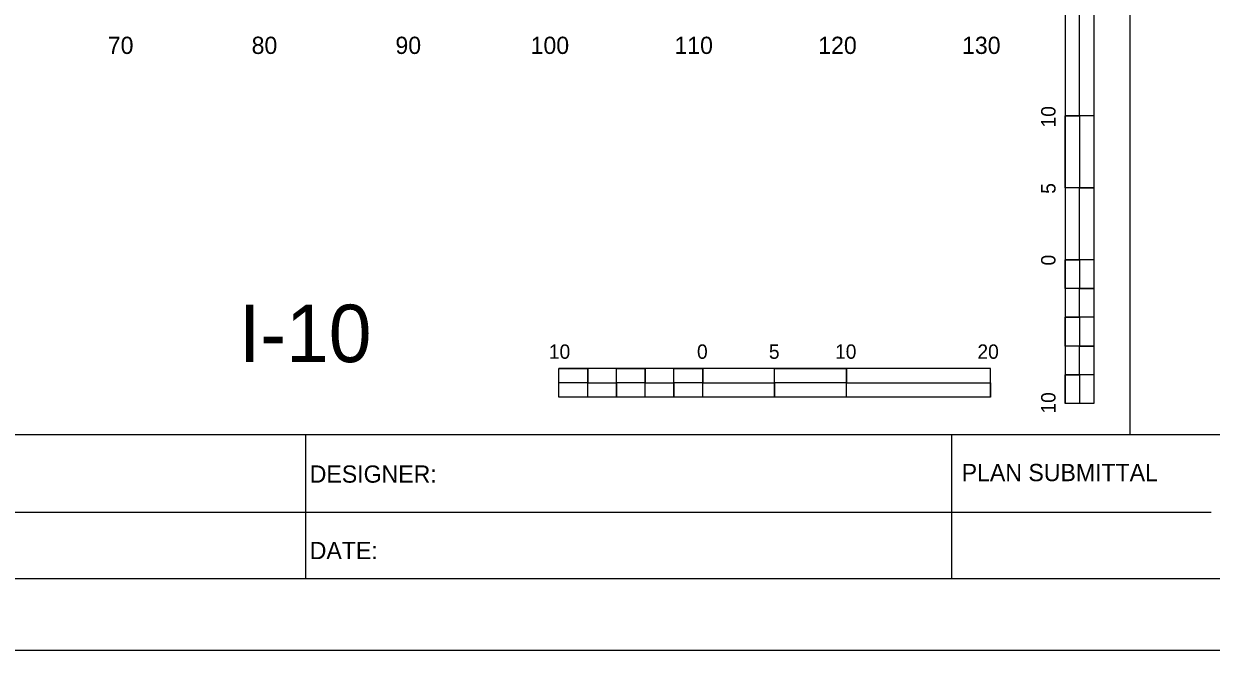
# Model space of a CAD drawing. Extents: x 1797809 to 2198143, y 249608 to 1237864.
# Drawn here: x 2194610.7 to 2194693.3, y 1237118 to 1237161.6 of the extents above; entities that cross this region are included whole.
import ezdxf

# ---------------------------------------------------------------- set-up
doc = ezdxf.new("R2010")
doc.units = 0
for name, color, linetype in [('10', 7, 'Continuous'), ('29', 7, 'Continuous'), ('3', 7, 'Continuous'), ('GSCOLORFILL', 7, 'Continuous'), ('GSOUTLINE', 7, 'Continuous'), ('GSSHT', 7, 'Continuous'), ('Level 33', 7, 'Continuous'), ('Level 45', 7, 'Continuous')]:
    doc.layers.add(name, color=color, linetype=linetype)

msp = doc.modelspace()

# ---------------------------------------------------------------- linework, layer by layer
at = {"layer": '29'}
for p, q in [((2194683.16, 1237165.195), (2194683.16, 1237135.195)), ((2194683.16, 1237165.195), (2194683.16, 1237135.195)), ((2194685.16, 1237165.195), (2194685.16, 1237155.195)), ((2194685.16, 1237165.195), (2194685.16, 1237135.195)), ((2194685.16, 1237165.195), (2194685.16, 1237155.195)), ((2194685.16, 1237165.195), (2194685.16, 1237135.195)), ((2194684.16, 1237155.195), (2194683.16, 1237155.195)), ((2194685.16, 1237155.195), (2194683.16, 1237155.195)), ((2194684.16, 1237155.195), (2194683.16, 1237155.195)), ((2194685.16, 1237155.195), (2194683.16, 1237155.195)), ((2194684.16, 1237155.195), (2194684.16, 1237150.195)), ((2194684.16, 1237155.195), (2194684.16, 1237150.195)), ((2194685.16, 1237150.195), (2194683.16, 1237150.195)), ((2194685.16, 1237150.195), (2194683.16, 1237150.195)), ((2194685.16, 1237150.195), (2194684.16, 1237150.195)), ((2194685.16, 1237150.195), (2194684.16, 1237150.195)), ((2194685.16, 1237150.195), (2194685.16, 1237145.195)), ((2194685.16, 1237150.195), (2194685.16, 1237145.195)), ((2194684.16, 1237145.195), (2194683.16, 1237145.195)), ((2194685.16, 1237145.195), (2194683.16, 1237145.195)), ((2194684.16, 1237145.195), (2194683.16, 1237145.195)), ((2194685.16, 1237145.195), (2194683.16, 1237145.195)), ((2194684.16, 1237145.195), (2194684.16, 1237143.195)), ((2194684.16, 1237145.195), (2194684.16, 1237143.195)), ((2194685.16, 1237143.195), (2194684.16, 1237143.195)), ((2194685.16, 1237143.195), (2194684.16, 1237143.195)), ((2194685.16, 1237143.195), (2194685.16, 1237141.195)), ((2194685.16, 1237143.195), (2194685.16, 1237141.195)), ((2194684.16, 1237141.195), (2194683.16, 1237141.195)), ((2194684.16, 1237141.195), (2194683.16, 1237141.195)), ((2194684.16, 1237141.195), (2194684.16, 1237139.195)), ((2194684.16, 1237141.195), (2194684.16, 1237139.195)), ((2194685.16, 1237139.195), (2194684.16, 1237139.195)), ((2194685.16, 1237139.195), (2194684.16, 1237139.195)), ((2194685.16, 1237139.195), (2194685.16, 1237137.195)), ((2194685.16, 1237139.195), (2194685.16, 1237137.195)), ((2194677.956, 1237137.63), (2194647.956, 1237137.63)), ((2194647.956, 1237135.63), (2194647.956, 1237137.63)), ((2194677.956, 1237137.63), (2194647.956, 1237137.63)), ((2194647.956, 1237135.63), (2194647.956, 1237137.63)), ((2194649.956, 1237136.63), (2194649.956, 1237137.63)), ((2194649.956, 1237136.63), (2194649.956, 1237137.63)), ((2194653.956, 1237136.63), (2194653.956, 1237137.63)), ((2194653.956, 1237136.63), (2194653.956, 1237137.63)), ((2194657.956, 1237136.63), (2194657.956, 1237137.63)), ((2194657.956, 1237135.63), (2194657.956, 1237137.63)), ((2194657.956, 1237136.63), (2194657.956, 1237137.63)), ((2194657.956, 1237135.63), (2194657.956, 1237137.63)), ((2194662.956, 1237135.63), (2194662.956, 1237137.63)), ((2194662.956, 1237135.63), (2194662.956, 1237137.63)), ((2194667.956, 1237136.63), (2194667.956, 1237137.63)), ((2194667.956, 1237135.63), (2194667.956, 1237137.63)), ((2194667.956, 1237136.63), (2194667.956, 1237137.63)), ((2194667.956, 1237135.63), (2194667.956, 1237137.63)), ((2194677.956, 1237135.63), (2194677.956, 1237137.63)), ((2194677.956, 1237135.63), (2194677.956, 1237137.63)), ((2194684.16, 1237137.195), (2194683.16, 1237137.195)), ((2194684.16, 1237137.195), (2194683.16, 1237137.195)), ((2194684.16, 1237137.195), (2194684.16, 1237135.195)), ((2194684.16, 1237137.195), (2194684.16, 1237135.195)), ((2194649.956, 1237136.63), (2194647.956, 1237136.63)), ((2194649.956, 1237136.63), (2194647.956, 1237136.63)), ((2194651.956, 1237135.63), (2194651.956, 1237136.63)), ((2194653.956, 1237136.63), (2194651.956, 1237136.63)), ((2194651.956, 1237135.63), (2194651.956, 1237136.63)), ((2194653.956, 1237136.63), (2194651.956, 1237136.63)), ((2194655.956, 1237135.63), (2194655.956, 1237136.63)), ((2194657.956, 1237136.63), (2194655.956, 1237136.63)), ((2194655.956, 1237135.63), (2194655.956, 1237136.63)), ((2194657.956, 1237136.63), (2194655.956, 1237136.63)), ((2194662.956, 1237135.63), (2194662.956, 1237136.63)), ((2194667.956, 1237136.63), (2194662.956, 1237136.63)), ((2194662.956, 1237135.63), (2194662.956, 1237136.63)), ((2194667.956, 1237136.63), (2194662.956, 1237136.63)), ((2194677.956, 1237135.63), (2194647.956, 1237135.63)), ((2194677.956, 1237135.63), (2194647.956, 1237135.63)), ((2194651.956, 1237135.63), (2194649.956, 1237135.63)), ((2194651.956, 1237135.63), (2194649.956, 1237135.63)), ((2194655.956, 1237135.63), (2194653.956, 1237135.63)), ((2194655.956, 1237135.63), (2194653.956, 1237135.63)), ((2194662.956, 1237135.63), (2194657.956, 1237135.63)), ((2194662.956, 1237135.63), (2194657.956, 1237135.63)), ((2194677.956, 1237135.63), (2194667.956, 1237135.63)), ((2194677.956, 1237135.63), (2194667.956, 1237135.63)), ((2194685.16, 1237135.195), (2194683.16, 1237135.195)), ((2194685.16, 1237135.195), (2194683.16, 1237135.195))]:
    msp.add_line(p, q, dxfattribs=at)
for points in [[(2194684.16, 1237155.195), (2194684.16, 1237165.195), (2194685.16, 1237165.195), (2194685.16, 1237155.195)], [(2194684.16, 1237155.195), (2194684.16, 1237165.195), (2194685.16, 1237165.195), (2194685.16, 1237155.195)], [(2194683.16, 1237150.195), (2194683.16, 1237155.195), (2194684.16, 1237155.195), (2194684.16, 1237150.195)], [(2194683.16, 1237150.195), (2194683.16, 1237155.195), (2194684.16, 1237155.195), (2194684.16, 1237150.195)], [(2194684.16, 1237145.195), (2194684.16, 1237150.195), (2194685.16, 1237150.195), (2194685.16, 1237145.195)], [(2194684.16, 1237145.195), (2194684.16, 1237150.195), (2194685.16, 1237150.195), (2194685.16, 1237145.195)], [(2194683.16, 1237143.195), (2194683.16, 1237145.195), (2194684.16, 1237145.195), (2194684.16, 1237143.195)], [(2194683.16, 1237143.195), (2194683.16, 1237145.195), (2194684.16, 1237145.195), (2194684.16, 1237143.195)], [(2194684.16, 1237141.195), (2194684.16, 1237143.195), (2194685.16, 1237143.195), (2194685.16, 1237141.195)], [(2194684.16, 1237141.195), (2194684.16, 1237143.195), (2194685.16, 1237143.195), (2194685.16, 1237141.195)], [(2194683.16, 1237139.195), (2194683.16, 1237141.195), (2194684.16, 1237141.195), (2194684.16, 1237139.195)], [(2194683.16, 1237139.195), (2194683.16, 1237141.195), (2194684.16, 1237141.195), (2194684.16, 1237139.195)], [(2194684.16, 1237137.195), (2194684.16, 1237139.195), (2194685.16, 1237139.195), (2194685.16, 1237137.195)], [(2194684.16, 1237137.195), (2194684.16, 1237139.195), (2194685.16, 1237139.195), (2194685.16, 1237137.195)], [(2194647.956, 1237137.63), (2194649.956, 1237137.63), (2194649.956, 1237136.63), (2194647.956, 1237136.63)], [(2194647.956, 1237137.63), (2194649.956, 1237137.63), (2194649.956, 1237136.63), (2194647.956, 1237136.63)], [(2194651.956, 1237137.63), (2194653.956, 1237137.63), (2194653.956, 1237136.63), (2194651.956, 1237136.63)], [(2194651.956, 1237137.63), (2194653.956, 1237137.63), (2194653.956, 1237136.63), (2194651.956, 1237136.63)], [(2194655.956, 1237137.63), (2194657.956, 1237137.63), (2194657.956, 1237136.63), (2194655.956, 1237136.63)], [(2194655.956, 1237137.63), (2194657.956, 1237137.63), (2194657.956, 1237136.63), (2194655.956, 1237136.63)], [(2194662.956, 1237137.63), (2194667.956, 1237137.63), (2194667.956, 1237136.63), (2194662.956, 1237136.63)], [(2194662.956, 1237137.63), (2194667.956, 1237137.63), (2194667.956, 1237136.63), (2194662.956, 1237136.63)], [(2194683.16, 1237135.195), (2194683.16, 1237137.195), (2194684.16, 1237137.195), (2194684.16, 1237135.195)], [(2194683.16, 1237135.195), (2194683.16, 1237137.195), (2194684.16, 1237137.195), (2194684.16, 1237135.195)], [(2194649.956, 1237136.63), (2194651.956, 1237136.63), (2194651.956, 1237135.63), (2194649.956, 1237135.63)], [(2194649.956, 1237136.63), (2194651.956, 1237136.63), (2194651.956, 1237135.63), (2194649.956, 1237135.63)], [(2194653.956, 1237136.63), (2194655.956, 1237136.63), (2194655.956, 1237135.63), (2194653.956, 1237135.63)], [(2194653.956, 1237136.63), (2194655.956, 1237136.63), (2194655.956, 1237135.63), (2194653.956, 1237135.63)], [(2194657.956, 1237136.63), (2194662.956, 1237136.63), (2194662.956, 1237135.63), (2194657.956, 1237135.63)], [(2194657.956, 1237136.63), (2194662.956, 1237136.63), (2194662.956, 1237135.63), (2194657.956, 1237135.63)], [(2194667.956, 1237136.63), (2194677.956, 1237136.63), (2194677.956, 1237135.63), (2194667.956, 1237135.63)], [(2194667.956, 1237136.63), (2194677.956, 1237136.63), (2194677.956, 1237135.63), (2194667.956, 1237135.63)]]:
    msp.add_lwpolyline(points, close=True, dxfattribs=at)
at = {"layer": '3'}
msp.add_line((2194687.688, 1237133.046), (2194687.688, 1237228.046), dxfattribs=at)
at = {"layer": 'GSCOLORFILL'}
for p, q in [((2194630.353, 1237123.036), (2194630.353, 1237133.046)), ((2194675.278, 1237123.036), (2194675.278, 1237133.046)), ((2194537.688, 1237127.646), (2194693.316, 1237127.646))]:
    msp.add_line(p, q, dxfattribs=at)
msp.add_lwpolyline([(2194525.191, 1237123.036), (2194847.691, 1237123.036), (2194847.691, 1237333.036), (2194525.191, 1237333.036)], close=True, dxfattribs=at)
at = {"layer": 'GSSHT'}
msp.add_lwpolyline([(2194512.691, 1237118.036), (2194852.691, 1237118.036), (2194852.691, 1237338.036), (2194512.691, 1237338.036)], close=True, dxfattribs=at)
at = {"layer": 'Level 45'}
msp.add_lwpolyline([(2194537.688, 1237133.046), (2194837.688, 1237133.046), (2194837.688, 1237323.046), (2194537.688, 1237323.046)], close=True, dxfattribs=at)

# ---------------------------------------------------------------- texts
at = {"layer": '10'}
for s, p in [('70', (2194616.587, 1237159.506)), ('80', (2194626.587, 1237159.506)), ('90', (2194636.587, 1237159.506)), ('100', (2194645.987, 1237159.506)), ('110', (2194655.987, 1237159.506)), ('120', (2194665.987, 1237159.506)), ('130', (2194675.987, 1237159.506))]:
    msp.add_text(s, height=1.2, dxfattribs=at).set_placement(p)
at = {"layer": '29'}
for s, height, rotation, p in [('10', 0.9991, 90.0572, (2194682.486, 1237154.395)), ('10', 0.9991, 90.0572, (2194682.486, 1237154.395)), ('5', 1, 90.0572, (2194682.486, 1237149.78)), ('5', 1, 90.0572, (2194682.486, 1237149.78)), ('0', 1, 90.0572, (2194682.486, 1237144.795)), ('0', 1, 90.0572, (2194682.486, 1237144.795)), ('10', 0.9991, 0.0572, (2194647.256, 1237138.305)), ('10', 0.9991, 0.0572, (2194647.256, 1237138.305)), ('0', 1, 0.0572, (2194657.556, 1237138.304)), ('0', 1, 0.0572, (2194657.556, 1237138.304)), ('5', 0.999, 0.0572, (2194662.557, 1237138.304)), ('5', 0.999, 0.0572, (2194662.557, 1237138.304)), ('10', 0.9991, 0.0572, (2194667.156, 1237138.305)), ('10', 0.9991, 0.0572, (2194667.156, 1237138.305)), ('20', 0.9991, 0.0572, (2194677.056, 1237138.305)), ('20', 0.9991, 0.0572, (2194677.056, 1237138.305)), ('10', 0.9991, 90.0572, (2194682.486, 1237134.495)), ('10', 0.9991, 90.0572, (2194682.486, 1237134.495))]:
    msp.add_text(s, height=height, rotation=rotation, dxfattribs=at).set_placement(p)
at = {"layer": 'GSOUTLINE'}
for s, p in [('DESIGNER:', (2194630.63, 1237129.69)), ('PLAN SUBMITTAL', (2194675.963, 1237129.795)), ('DATE:', (2194630.63, 1237124.371))]:
    msp.add_text(s, height=1.2, rotation=360, dxfattribs=at).set_placement(p)
at = {"layer": 'Level 33'}
msp.add_text('I-10', height=3.9977, rotation=360, dxfattribs=at).set_placement((2194625.712, 1237138.073))

doc.saveas('drawing.dxf')
